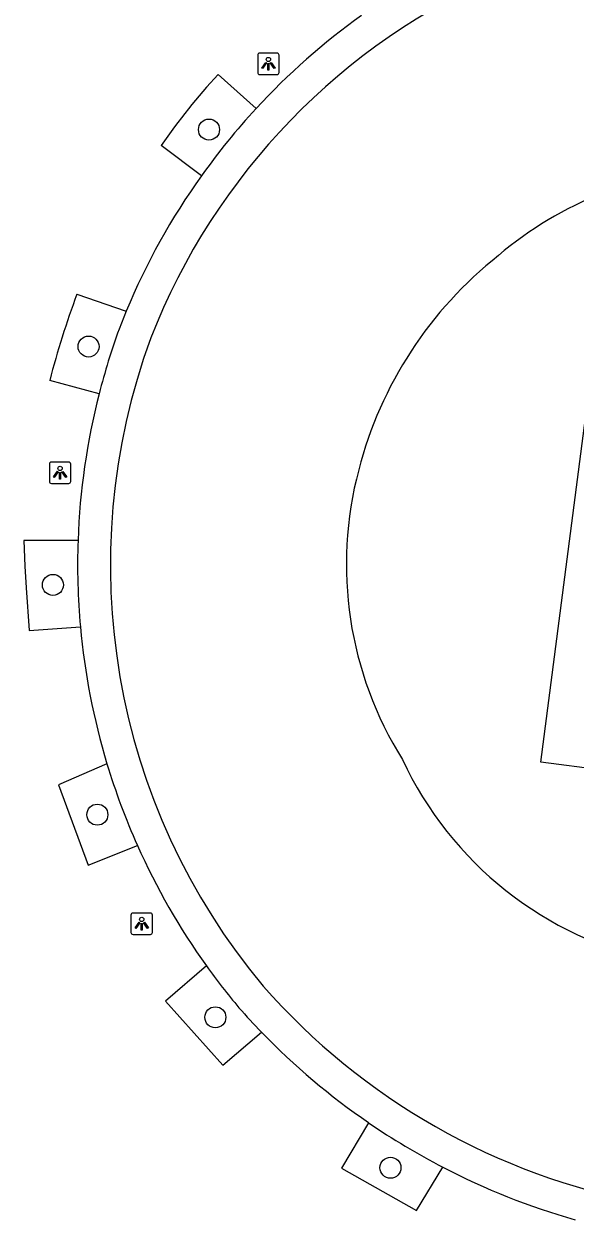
# Model space of a CAD drawing. Extents: x 161696 to 162377, y 380761 to 381673.
# Drawn here: x 162052 to 162077.6, y 381261.3 to 381316.7 of the extents above; entities that cross this region are included whole.
import ezdxf

# ---------------------------------------------------------------- set-up
doc = ezdxf.new("R2010")
doc.units = 0
for name, color, linetype in [('IMGEO_Boom', 7, 'Continuous'), ('IMGEO_Lichtpunt', 7, 'Continuous'), ('IMGEO_Parkeervlak_open', 7, 'Continuous'), ('IMGEO_Voetpad_open', 7, 'Continuous')]:
    doc.layers.add(name, color=color, linetype=linetype)

msp = doc.modelspace()

# ---------------------------------------------------------------- linework, layer by layer
at = {"layer": 'IMGEO_Boom'}
for centre in [(162060.571, 381311.816), (162054.965, 381301.711), (162053.307, 381290.611), (162055.375, 381279.911), (162060.867, 381270.474), (162069.019, 381263.468)]:
    msp.add_circle(centre, 0.489, dxfattribs=at)
at = {"layer": 'IMGEO_Lichtpunt'}
for p, q in [((162062.84, 381315.283), (162062.84, 381314.476)), ((162062.84, 381315.283), (162062.84, 381314.476)), ((162063.742, 381315.378), (162062.934, 381315.378)), ((162063.742, 381315.378), (162062.934, 381315.378)), ((162063.836, 381314.476), (162063.836, 381315.283)), ((162063.836, 381314.476), (162063.836, 381315.283)), ((162062.934, 381314.382), (162063.742, 381314.382)), ((162062.934, 381314.382), (162063.742, 381314.382)), ((162053.142, 381296.237), (162053.142, 381295.43)), ((162053.142, 381296.237), (162053.142, 381295.43)), ((162054.044, 381296.332), (162053.236, 381296.332)), ((162054.044, 381296.332), (162053.236, 381296.332)), ((162054.138, 381295.43), (162054.138, 381296.237)), ((162054.138, 381295.43), (162054.138, 381296.237)), ((162053.236, 381295.336), (162054.044, 381295.336)), ((162053.236, 381295.336), (162054.044, 381295.336)), ((162056.94, 381275.234), (162056.94, 381274.427)), ((162056.94, 381275.234), (162056.94, 381274.427)), ((162057.842, 381275.329), (162057.034, 381275.329)), ((162057.842, 381275.329), (162057.034, 381275.329)), ((162057.936, 381274.427), (162057.936, 381275.234)), ((162057.936, 381274.427), (162057.936, 381275.234)), ((162057.034, 381274.333), (162057.842, 381274.333)), ((162057.034, 381274.333), (162057.842, 381274.333))]:
    msp.add_line(p, q, dxfattribs=at)
for points in [[(162063.214, 381314.947), (162063.253, 381314.919), (162063.065, 381314.657), (162063.027, 381314.684), (162063.214, 381314.947)], [(162063.426, 381314.919), (162063.464, 381314.946), (162063.651, 381314.684), (162063.612, 381314.656), (162063.426, 381314.919)], [(162063.316, 381314.899), (162063.363, 381314.899), (162063.363, 381314.577), (162063.316, 381314.577), (162063.316, 381314.899)], [(162053.516, 381295.901), (162053.555, 381295.873), (162053.367, 381295.611), (162053.329, 381295.638), (162053.516, 381295.901)], [(162053.618, 381295.853), (162053.665, 381295.853), (162053.665, 381295.531), (162053.618, 381295.531), (162053.618, 381295.853)], [(162053.728, 381295.873), (162053.766, 381295.9), (162053.953, 381295.638), (162053.914, 381295.61), (162053.728, 381295.873)], [(162057.314, 381274.898), (162057.353, 381274.87), (162057.165, 381274.608), (162057.127, 381274.635), (162057.314, 381274.898)], [(162057.416, 381274.85), (162057.463, 381274.85), (162057.463, 381274.528), (162057.416, 381274.528), (162057.416, 381274.85)], [(162057.526, 381274.87), (162057.564, 381274.897), (162057.751, 381274.635), (162057.712, 381274.607), (162057.526, 381274.87)]]:
    msp.add_lwpolyline(points, dxfattribs=at)
for centre in [(162063.339, 381315.081), (162053.641, 381296.035), (162057.439, 381275.032)]:
    msp.add_circle(centre, 0.0994, dxfattribs=at)
for centre, start, end in [((162062.934, 381315.283), 90, 180), ((162062.934, 381315.283), 90, 180), ((162063.742, 381315.283), 0, 90), ((162063.742, 381315.283), 0, 90), ((162062.934, 381314.476), 180, 270), ((162062.934, 381314.476), 180, 270), ((162063.742, 381314.476), 270, 0), ((162063.742, 381314.476), 270, 360), ((162053.236, 381296.237), 90, 180), ((162053.236, 381296.237), 90, 180), ((162054.044, 381296.237), 0, 90), ((162054.044, 381296.237), 0, 90), ((162053.236, 381295.43), 180, 270), ((162053.236, 381295.43), 180, 270), ((162054.044, 381295.43), 270, 0), ((162054.044, 381295.43), 270, 360), ((162057.034, 381275.234), 90, 180), ((162057.034, 381275.234), 90, 180), ((162057.842, 381275.234), 0, 90), ((162057.842, 381275.234), 0, 90), ((162057.034, 381274.427), 180, 270), ((162057.034, 381274.427), 180, 270), ((162057.842, 381274.427), 270, 0), ((162057.842, 381274.427), 270, 360)]:
    msp.add_arc(centre, 0.0946, start, end, dxfattribs=at)
at = {"layer": 'IMGEO_Parkeervlak_open'}
for points in [[(162060.992, 381314.382), (162062.761, 381312.795)], [(162060.218, 381309.664), (162058.348, 381311.076)], [(162054.42, 381304.144), (162056.718, 381303.355)], [(162056.718, 381303.355), (162056.382, 381302.514)], [(162055.457, 381299.517), (162053.155, 381300.135)], [(162054.474, 381292.685), (162051.952, 381292.686), (162051.999, 381291.477), (162052.06, 381290.48), (162052.201, 381288.481), (162054.585, 381288.653)], [(162055.822, 381282.283), (162053.563, 381281.302), (162054.951, 381277.555), (162057.237, 381278.481)], [(162060.457, 381272.864), (162058.54, 381271.224), (162061.219, 381268.241), (162063.016, 381269.781)], [(162068, 381265.567), (162066.732, 381263.447), (162070.229, 381261.469), (162071.461, 381263.49)]]:
    msp.add_lwpolyline(points, dxfattribs=at)
for centre, radius, start, end in [((162086.26, 381291.042), 30.479, 113.1606, 158.6778), ((162086.474, 381290.883), 32.287, 125.6045, 137.2606), ((162083.26, 381293.863), 30.281, 137.3404, 145.3569), ((162086.394, 381291.002), 32.147, 137.3196, 144.5134), ((162086.262, 381291.09), 31.989, 144.5051, 157.4551), ((162094.654, 381289.245), 42.904, 159.6793, 165.2956), ((162086.606, 381291.544), 32.153, 160.0519, 165.6433), ((162086.579, 381291.542), 30.6, 159.7658, 219.8754), ((162086.486, 381291.566), 32.031, 165.6271, 177.9977), ((162086.496, 381291.549), 32.042, 177.9683, 185.1855), ((162086.544, 381291.554), 32.091, 185.1868, 196.7923), ((162086.449, 381291.517), 31.989, 196.7784, 204.0494), ((162086.417, 381291.477), 31.943, 204.0073, 215.6405), ((162085.845, 381290.997), 31.199, 215.536, 220.0503), ((162086.594, 381292.555), 31.271, 221.2827, 259.3835), ((162086.596, 381292.598), 32.812, 221.3474, 224.0589), ((162086.614, 381292.637), 32.852, 224.0844, 235.4861), ((162086.624, 381292.679), 32.893, 235.5137, 242.5491), ((162086.571, 381292.584), 32.784, 242.5547, 254.1352)]:
    msp.add_arc(centre, radius, start, end, dxfattribs=at)
at = {"layer": 'IMGEO_Voetpad_open'}
msp.add_lwpolyline([(162078.887, 381281.99), (162076.016, 381282.35), (162078.949, 381304.974), (162083.138, 381304.445)], dxfattribs=at)
for centre, radius, start, end in [((162085.386, 381292.558), 17.55, 93.1983, 130.2653), ((162085.626, 381291.294), 18.68, 128.3205, 165.495), ((162084.104, 381291.57), 17.138, 165.1142, 212.0192), ((162084.915, 381289.645), 16.931, 205.0208, 258.15)]:
    msp.add_arc(centre, radius, start, end, dxfattribs=at)

doc.saveas('drawing.dxf')
